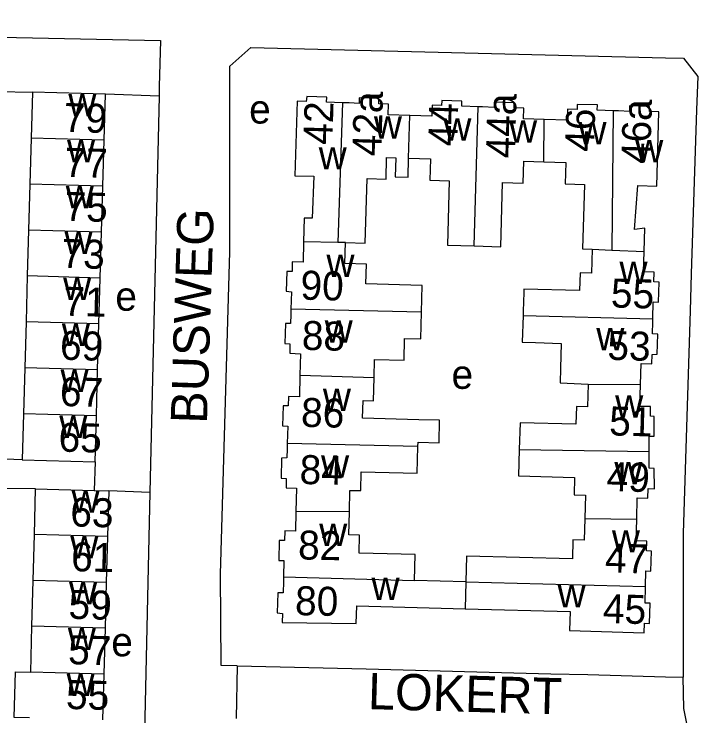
# Model space of a CAD drawing. Extents: x 161936 to 163647, y 386450 to 388633.
# Drawn here: x 162510.2 to 162604.5, y 388368.7 to 388465.5 of the extents above; entities that cross this region are included whole.
import ezdxf

# ---------------------------------------------------------------- set-up
doc = ezdxf.new("R2010")
doc.units = 0
for name, color, linetype in [('BLT_Basislijn', 7, 'Continuous'), ('BLT_Bebouwing', 7, 'Continuous'), ('BLT_Centroide', 7, 'Continuous'), ('BLT_Huisnummer', 7, 'Continuous'), ('BLT_Huisnummer_ tussenligend', 7, 'Continuous'), ('BLT_Onderverdeling_panden', 7, 'Continuous'), ('BLT_Straatnaam', 7, 'Continuous')]:
    doc.layers.add(name, color=color, linetype=linetype)

msp = doc.modelspace()

# ---------------------------------------------------------------- linework, layer by layer
at = {"layer": 'BLT_Basislijn'}
for p, q in [((162539.917, 388458.3), (162542.827, 388460.889)), ((162542.827, 388460.889), (162600, 388459.456)), ((162600, 388459.456), (162602.464, 388459.405)), ((162602.464, 388459.405), (162604.457, 388456.903)), ((162539.917, 388442.123), (162539.917, 388458.3)), ((162604.457, 388456.903), (162604.24, 388452.287)), ((162498.765, 388455.057), (162512.716, 388454.703)), ((162530.157, 388454.155), (162522.773, 388454.438)), ((162604.24, 388452.287), (162603.521, 388429.651)), ((162539.904, 388432.707), (162539.917, 388442.123)), ((162538.631, 388388.218), (162539.904, 388432.707)), ((162603.521, 388429.651), (162603.368, 388424.57)), ((162603.368, 388424.57), (162602.438, 388393.879)), ((162511.285, 388404.011), (162497.994, 388404.436)), ((162521.338, 388403.727), (162521.209, 388399.784)), ((162513.15, 388400.003), (162497.854, 388400.17)), ((162528.902, 388399.476), (162523.225, 388399.729)), ((162528.902, 388399.476), (162527.335, 388329.925)), ((162602.438, 388393.879), (162602.413, 388374.013)), ((162538.714, 388375.643), (162538.631, 388388.218)), ((162540.91, 388375.566), (162538.714, 388375.643)), ((162540.91, 388375.566), (162540.815, 388368.301))]:
    msp.add_line(p, q, dxfattribs=at)
for points in [[(162356.099, 388465.503), (162530.372, 388461.838), (162530.188, 388455.496), (162530.157, 388454.155)], [(162530.157, 388454.155), (162528.997, 388403.449), (162528.902, 388399.476)], [(162540.91, 388375.566), (162558.713, 388375.165), (162584.158, 388374.49), (162589.271, 388374.369), (162600, 388374.078), (162602.413, 388374.013)], [(162603.075, 388366.951), (162602.496, 388369.689), (162602.413, 388374.013)]]:
    msp.add_lwpolyline(points, dxfattribs=at)
at = {"layer": 'BLT_Bebouwing'}
for p, q in [((162512.716, 388454.703), (162512.538, 388448.385)), ((162522.773, 388454.438), (162512.716, 388454.703)), ((162522.594, 388448.1), (162522.773, 388454.438)), ((162512.538, 388448.385), (162512.359, 388442.045)), ((162522.414, 388441.761), (162522.594, 388448.1)), ((162512.359, 388442.045), (162512.18, 388435.707)), ((162522.235, 388435.422), (162522.414, 388441.761)), ((162512.18, 388435.707), (162512.001, 388429.368)), ((162522.056, 388429.083), (162522.235, 388435.422)), ((162512.001, 388429.368), (162511.822, 388423.029)), ((162521.876, 388422.744), (162522.056, 388429.083)), ((162511.822, 388423.029), (162511.643, 388416.69)), ((162521.697, 388416.405), (162521.876, 388422.744)), ((162511.643, 388416.69), (162511.464, 388410.35)), ((162521.518, 388410.066), (162521.697, 388416.405)), ((162511.464, 388410.35), (162511.285, 388404.011)), ((162521.338, 388403.727), (162521.518, 388410.066)), ((162511.285, 388404.011), (162521.338, 388403.727)), ((162512.979, 388393.693), (162513.15, 388400.003)), ((162513.15, 388400.003), (162521.209, 388399.784)), ((162521.209, 388399.784), (162523.225, 388399.729)), ((162523.225, 388399.729), (162523.053, 388393.418)), ((162512.807, 388387.371), (162512.979, 388393.693)), ((162523.053, 388393.418), (162522.881, 388387.097)), ((162512.635, 388381.05), (162512.807, 388387.371)), ((162522.881, 388387.097), (162522.709, 388380.776)), ((162572.469, 388387.186), (162565.369, 388387.377)), ((162512.463, 388374.73), (162512.635, 388381.05)), ((162522.709, 388380.776), (162522.536, 388374.455)), ((162522.536, 388374.455), (162522.364, 388368.134))]:
    msp.add_line(p, q, dxfattribs=at)
for points in [[(162555.475, 388453.262), (162553.262, 388453.334), (162553.283, 388454.049), (162550.52, 388454.132), (162550.465, 388453.43), (162549.183, 388453.489), (162548.877, 388443.203), (162551.5, 388443.144), (162551.28, 388437.35), (162550.173, 388437.365), (162550.093, 388434.076)], [(162564.744, 388451.518), (162561.73, 388451.603), (162561.774, 388453.074), (162560.451, 388453.128), (162560.471, 388453.845), (162557.729, 388453.92), (162557.746, 388453.156), (162556.387, 388453.232), (162555.475, 388453.262)], [(162574.144, 388452.715), (162571.899, 388452.784), (162571.92, 388453.499), (162569.157, 388453.582), (162569.121, 388452.882), (162567.811, 388452.911), (162567.79, 388451.432), (162564.744, 388451.518)], [(162583.249, 388450.961), (162580.391, 388451.033), (162580.435, 388452.512), (162579.114, 388452.579), (162579.126, 388453.272), (162576.368, 388453.367), (162576.371, 388452.607), (162574.763, 388452.696), (162574.144, 388452.715)], [(162592.76, 388452.172), (162590.568, 388452.241), (162590.589, 388452.956), (162587.826, 388453.039), (162587.794, 388452.327), (162586.475, 388452.357), (162586.425, 388450.881), (162583.249, 388450.961)], [(162597.036, 388432.729), (162597.138, 388435.965), (162595.701, 388435.8), (162596.148, 388441.845), (162598.766, 388441.762), (162599.053, 388452.003), (162597.779, 388452.058), (162597.779, 388452.742), (162595.022, 388452.823), (162595.04, 388452.064), (162593.502, 388452.149), (162592.76, 388452.172)], [(162555.851, 388433.986), (162558.6, 388433.912), (162558.839, 388442.805), (162561.458, 388442.735), (162561.538, 388445.697)], [(162561.538, 388445.697), (162562.788, 388445.663), (162562.718, 388443.053), (162564.489, 388443.005), (162564.562, 388445.616)], [(162564.562, 388445.616), (162567.586, 388445.534), (162567.506, 388442.578), (162570.146, 388442.507), (162569.906, 388433.607), (162573.592, 388433.508)], [(162573.592, 388433.508), (162577.278, 388433.408), (162577.517, 388442.268), (162580.348, 388442.191), (162580.429, 388445.188), (162583.211, 388445.113)], [(162583.211, 388445.113), (162586.235, 388445.032), (162586.155, 388442.056), (162588.796, 388441.985), (162588.557, 388433.103), (162589.853, 388433.068)], [(162550.093, 388434.076), (162550.025, 388431.266), (162548.51, 388431.334), (162548.49, 388429.979), (162547.792, 388429.997), (162547.694, 388427.257), (162548.417, 388427.197), (162548.344, 388424.81)], [(162566.335, 388424.386), (162566.434, 388428.075), (162558.688, 388428.284), (162558.762, 388431.017), (162555.773, 388431.098), (162555.851, 388433.986)], [(162589.853, 388433.068), (162589.763, 388429.743), (162588.206, 388429.786), (162588.143, 388427.355), (162580.442, 388427.563), (162580.43, 388427.096), (162580.363, 388424.509), (162580.343, 388423.894)], [(162598.247, 388423.455), (162598.301, 388425.792), (162599.013, 388425.762), (162599.107, 388428.521), (162598.393, 388428.574), (162598.43, 388429.889), (162596.948, 388429.933), (162597.036, 388432.729)], [(162548.344, 388424.81), (162548.32, 388424.031), (162548.279, 388422.791), (162547.585, 388422.798), (162547.501, 388420.042), (162548.209, 388420.009), (162548.178, 388418.7), (162549.646, 388418.636), (162549.586, 388415.67)], [(162559.823, 388415.372), (162559.886, 388417.841), (162563.937, 388417.737), (162564.014, 388420.763), (162566.235, 388420.696), (162566.335, 388424.386)], [(162580.343, 388423.894), (162580.245, 388420.237), (162582.053, 388420.191), (162585.604, 388420.057), (162585.517, 388416.659), (162585.464, 388414.642), (162589.32, 388414.439)], [(162596.531, 388414.374), (162596.619, 388417.279), (162598.083, 388417.263), (162598.134, 388418.548), (162598.838, 388418.577), (162598.905, 388421.327), (162598.189, 388421.38), (162598.238, 388423.063), (162598.247, 388423.455)], [(162549.586, 388415.67), (162549.525, 388412.704), (162548.027, 388412.753), (162547.979, 388411.443), (162547.268, 388411.449)], [(162565.858, 388405.844), (162565.868, 388406.417), (162568.761, 388406.343), (162568.841, 388409.46), (162565.958, 388409.534), (162558.221, 388409.742), (162558.287, 388412.172), (162559.74, 388412.135), (162559.823, 388415.372)], [(162589.32, 388414.439), (162589.236, 388411.31), (162587.702, 388411.352), (162587.636, 388408.908), (162579.929, 388409.116), (162579.83, 388405.448)], [(162597.718, 388405.159), (162597.709, 388407.267), (162598.422, 388407.257), (162598.438, 388410), (162597.898, 388410.048), (162597.911, 388411.352), (162596.44, 388411.373), (162596.531, 388414.374)], [(162547.268, 388411.449), (162547.188, 388408.692), (162547.898, 388408.652), (162547.826, 388406.253)], [(162547.826, 388406.253), (162547.804, 388405.512), (162547.778, 388404.261), (162547.063, 388404.249), (162546.98, 388401.478), (162547.699, 388401.433), (162547.671, 388400.134), (162549.111, 388400.105), (162549.034, 388396.892)], [(162556.398, 388396.811), (162556.479, 388399.793), (162557.964, 388399.753), (162558.035, 388402.363), (162565.759, 388402.155), (162565.858, 388405.844)], [(162579.83, 388405.448), (162579.732, 388401.791), (162587.452, 388401.583), (162587.386, 388399.151), (162588.951, 388399.109), (162588.865, 388395.929)], [(162596.01, 388395.816), (162596.09, 388398.772), (162597.566, 388398.728), (162597.6, 388400.025), (162598.449, 388400.023), (162598.438, 388402.82), (162597.721, 388402.853), (162597.722, 388404.181), (162597.718, 388405.159)], [(162549.034, 388396.892), (162548.968, 388394.161), (162547.491, 388394.185), (162547.458, 388392.87), (162546.738, 388392.871), (162546.656, 388390.115), (162547.353, 388390.098), (162547.318, 388387.852)], [(162565.369, 388387.377), (162565.465, 388390.94), (162557.735, 388391.148), (162557.801, 388393.615), (162556.313, 388393.655), (162556.398, 388396.811)], [(162588.865, 388395.929), (162588.785, 388392.935), (162587.21, 388392.978), (162587.139, 388390.335), (162572.564, 388390.728), (162572.469, 388387.186)], [(162597.227, 388386.53), (162597.285, 388388.682), (162597.965, 388388.664), (162598.038, 388391.42), (162597.359, 388391.438), (162597.388, 388392.771), (162595.928, 388392.808), (162596.01, 388395.816)], [(162547.318, 388387.852), (162547.308, 388387.231), (162547.257, 388385.634), (162546.53, 388385.656), (162546.449, 388382.906), (162547.178, 388382.821), (162547.136, 388381.552)], [(162597.019, 388380.15), (162597.069, 388381.476), (162597.767, 388381.446), (162597.862, 388384.209), (162597.164, 388384.229), (162597.227, 388386.53)], [(162547.136, 388381.552), (162557.354, 388381.43), (162557.425, 388383.881), (162572.376, 388383.468)], [(162572.376, 388383.468), (162586.847, 388383.068), (162586.763, 388380.436)], [(162586.763, 388380.436), (162597.019, 388380.15)], [(162512.292, 388368.408), (162510.191, 388368.447), (162510.362, 388374.744), (162512.463, 388374.73)]]:
    msp.add_lwpolyline(points, dxfattribs=at)
at = {"layer": 'BLT_Onderverdeling_panden'}
for p, q in [((162555.475, 388453.262), (162554.826, 388434.002)), ((162573.592, 388433.508), (162574.144, 388452.715)), ((162592.76, 388452.172), (162592.566, 388432.943)), ((162564.562, 388445.616), (162564.744, 388451.518)), ((162583.211, 388445.113), (162583.249, 388450.961)), ((162522.594, 388448.1), (162512.538, 388448.385)), ((162522.414, 388441.761), (162512.359, 388442.045)), ((162522.235, 388435.422), (162512.18, 388435.707)), ((162554.826, 388434.002), (162550.093, 388434.076)), ((162555.851, 388433.986), (162554.826, 388434.002)), ((162589.853, 388433.068), (162592.566, 388432.943)), ((162592.566, 388432.943), (162597.036, 388432.729)), ((162522.056, 388429.083), (162512.001, 388429.368)), ((162566.335, 388424.386), (162548.344, 388424.81)), ((162580.343, 388423.894), (162598.247, 388423.455)), ((162521.876, 388422.744), (162511.822, 388423.029)), ((162521.697, 388416.405), (162511.643, 388416.69)), ((162549.586, 388415.67), (162559.823, 388415.372)), ((162589.32, 388414.439), (162596.531, 388414.374)), ((162521.518, 388410.066), (162511.464, 388410.35)), ((162565.858, 388405.844), (162547.826, 388406.253)), ((162579.83, 388405.448), (162597.718, 388405.159)), ((162556.398, 388396.811), (162549.034, 388396.892)), ((162588.865, 388395.929), (162596.01, 388395.816)), ((162523.053, 388393.418), (162512.979, 388393.693)), ((162522.881, 388387.097), (162512.807, 388387.371)), ((162547.318, 388387.852), (162565.369, 388387.377)), ((162572.469, 388387.186), (162572.376, 388383.468)), ((162572.469, 388387.186), (162597.227, 388386.53)), ((162522.709, 388380.776), (162512.635, 388381.05)), ((162522.536, 388374.455), (162512.463, 388374.73))]:
    msp.add_line(p, q, dxfattribs=at)

# ---------------------------------------------------------------- texts
at = {"layer": 'BLT_Centroide'}
for s, p in [('w', (162517.656, 388451.406)), ('e', (162542.58, 388450.392)), ('w', (162559.781, 388448.328)), ('w', (162569.359, 388448.047)), ('w', (162578.422, 388447.766)), ('w', (162587.984, 388447.516)), ('w', (162517.477, 388445.062)), ('w', (162595.812, 388445.047)), ('w', (162552.172, 388444.062)), ('w', (162517.297, 388438.719)), ('w', (162517.125, 388432.406)), ('w', (162553.242, 388429.219)), ('w', (162593.641, 388428.25)), ('w', (162516.938, 388426.062)), ('e', (162524.138, 388424.574)), ('w', (162553, 388420.188)), ('w', (162516.766, 388419.719)), ('w', (162590.445, 388419.125)), ('w', (162516.578, 388413.375)), ('e', (162570.484, 388413.794)), ('w', (162552.75, 388410.75)), ('w', (162593.047, 388409.812)), ('w', (162516.406, 388407.031)), ('w', (162552.5, 388401.531)), ('w', (162592.938, 388400.625)), ('w', (162518.102, 388396.719)), ('w', (162552.242, 388392.125)), ('w', (162592.594, 388391.219)), ('w', (162517.93, 388390.406)), ('w', (162517.758, 388384.062)), ('w', (162559.453, 388384.656)), ('w', (162585.109, 388383.656)), ('w', (162517.586, 388377.75)), ('e', (162523.578, 388376.894)), ('w', (162517.414, 388371.438))]:
    msp.add_text(s, height=4, dxfattribs=at).set_placement(p)
at = {"layer": 'BLT_Huisnummer'}
for s, height, rotation, p in [('42a', 4, 88.35179, (162560.784, 388445.849)), ('44a', 4, 88.37433, (162579.203, 388445.562)), ('79', 4, 358.38277, (162516.975, 388449.249)), ('42', 3.9999, 88.36443, (162554.054, 388447.431)), ('44', 4, 88.3795, (162571.252, 388447.22)), ('46a', 4, 88.39473, (162597.873, 388444.782)), ('46', 4, 88.37767, (162590.126, 388446.463)), ('73', 4, 358.3766, (162516.685, 388430.493)), ('90', 4, 358.3667, (162549.62, 388426.122)), ('55', 3.9999, 358.37822, (162592.418, 388425.034)), ('69', 4, 358.37644, (162516.468, 388417.829)), ('65', 3.9999, 358.38181, (162516.267, 388405.153)), ('84', 4, 358.62012, (162549.505, 388400.68)), ('49', 3.9999, 358.38883, (162591.823, 388399.715)), ('63', 4, 358.44309, (162517.892, 388394.827)), ('80', 4, 358.69169, (162548.881, 388382.591)), ('59', 4, 358.44294, (162517.645, 388382.084)), ('45', 4, 358.40266, (162591.314, 388381.502)), ('55', 4, 358.44248, (162517.296, 388369.645))]:
    msp.add_text(s, height=height, rotation=rotation, dxfattribs=at).set_placement(p)
at = {"layer": 'BLT_Huisnummer_ tussenligend'}
for s, height, rotation, p in [('77', 4, 358.3766, (162517.076, 388443.067)), ('75', 4, 358.3766, (162517.09, 388436.982)), ('71', 4, 358.37644, (162516.924, 388423.9)), ('88', 4, 358.62012, (162549.817, 388419.184)), ('53', 3.9999, 358.38883, (162591.93, 388417.815)), ('67', 3.9999, 358.38181, (162516.456, 388411.441)), ('86', 4, 358.62012, (162549.708, 388408.567)), ('51', 3.9999, 358.38883, (162592.179, 388407.386)), ('82', 4, 358.69169, (162549.3, 388390.276)), ('61', 4, 358.44294, (162517.999, 388388.659)), ('47', 4, 358.40266, (162591.603, 388388.48)), ('57', 4, 358.44248, (162517.586, 388375.827))]:
    msp.add_text(s, height=height, rotation=rotation, dxfattribs=at).set_placement(p)
at = {"layer": 'BLT_Straatnaam'}
for s, rotation, p in [('BUSWEG', 88.14303, (162536.758, 388408.939)), ('LOKERT', 358.40898, (162558.915, 388369.622))]:
    msp.add_text(s, height=5, rotation=rotation, dxfattribs=at).set_placement(p)

doc.saveas('drawing.dxf')
